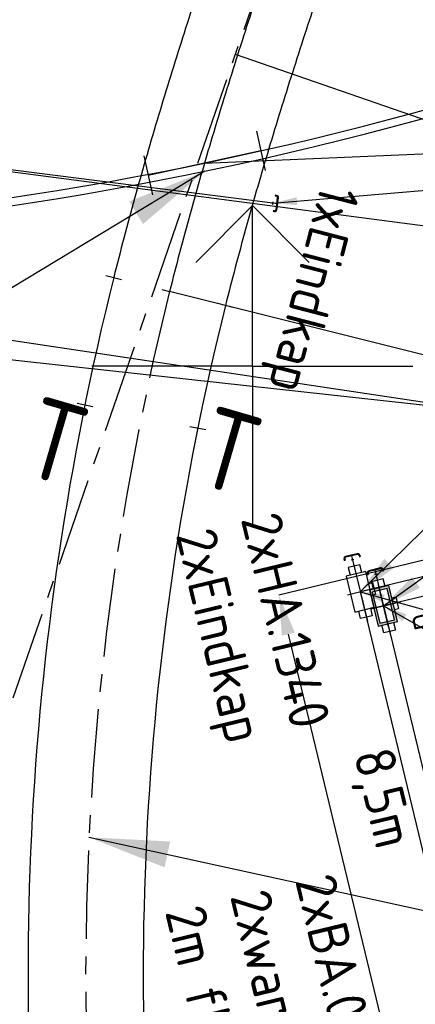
# Model space of a CAD drawing. Header units: millimetres. Extents: x 96940 to 101272, y 432237 to 434659.
# Tile 335 of 398: x 97297 to 97302, y 433592 to 433604. Entities that reach past the tile are written whole.
import ezdxf
from ezdxf.enums import TextEntityAlignment as Align

# ---------------------------------------------------------------- set-up
doc = ezdxf.new("R2010")
doc.units = ezdxf.units.MM
for name, pattern in [('CENTER', [35.225022, 22.015639, -4.403128, 4.403128, -4.403128]), ('DASHDOT', [25.4, 12.7, -6.35, 0, -6.35]), ('DASHED', [19.05, 12.7, -6.35])]:
    doc.linetypes.add(name, pattern=pattern)
for name, color, linetype in [('Ondergrond_Nieuw_IP', 8, 'Continuous'), ('R_BN_N_Kabels_en_leidingen_maatvoering', 1, 'Continuous'), ('R_BN_T_N_Constructiecodes', 7, 'Continuous'), ('R_BN_T_N_Constructielijn', 7, 'Continuous'), ('R_BN_T_N_Eindbalk', 4, 'Continuous'), ('R_BN_T_N_Eindpunt_Voorziening_Maatvoering', 1, 'Continuous'), ('R_BN_T_N_Hartspoor', 1, 'CENTER'), ('R_BN_T_N_HOOGTELIJN', 7, 'Continuous'), ('R_BN_T_N_Kokersysteem Groene Deksel', 7, 'Continuous'), ('R_BN_T_N_Kokersysteem trekput Eindkap', 7, 'Continuous'), ('R_BN_T_N_Kokersysteem trekput HA.1.340', 7, 'Continuous'), ('R_BN_T_N_Kokersysteem_Coordinaten', 1, 'Continuous'), ('R_BN_T_N_Kokersysteem_laagspanning', 2, 'DASHED'), ('R_BN_T_N_kokersysteem_maatvoering', 7, 'Continuous'), ('R_BN_T_N_Kokersysteem_signaal', 2, 'DASHDOT'), ('R_BN_T_N_Opsluitband', 1, 'Continuous'), ('R_BN_T_N_Spoor', 3, 'Continuous'), ('R_BN_T_N_Thermietlassen', 7, 'Continuous'), ('R_BN_T_N_Verticaal alignement', 7, 'Continuous')]:
    doc.layers.add(name, color=color, linetype=linetype)
doc.layers.add('R_BN_T_N_Coordinaten', color=7, linetype='Continuous', lineweight=25)
doc.layers.add('R_BN_T_N_Las', color=3, linetype='Continuous', lineweight=25)
doc.styles.add('ISO', font='iso.shx')
doc.styles.get("Standard").update_dxf_attribs({"font": 'romans.shx'})
doc.dimstyles.new('RET 1-500', dxfattribs={"dimtxt": 1, "dimasz": 1, "dimexe": 0.3, "dimexo": 0, "dimgap": 0.3, "dimtad": 1, "dimdec": 3, "dimzin": 1, "dimtxsty": 'Standard', "dimcen": 0, "dimclrd": 1, "dimclre": 1, "dimclrt": 7, "dimaunit": 2, "dimadec": 4, "dimazin": 0, "dimtfac": 1, "dimtdec": 3, "dimtofl": 0, "dimtmove": 0, "dimatfit": 0, "dimfxl": 1, "dimarcsym": 0})
doc.dimstyles.get("Standard").update_dxf_attribs({"dimtxt": 0.18, "dimasz": 0.18, "dimexe": 0.18, "dimexo": 0.0625, "dimgap": 0.09, "dimtad": 0, "dimtih": 1, "dimtoh": 1, "dimdec": 4, "dimzin": 0, "dimdsep": 46, "dimtxsty": 'Standard', "dimcen": 0.09, "dimadec": 0, "dimazin": 0, "dimtfac": 1, "dimtdec": 4, "dimtofl": 0, "dimtmove": 0, "dimatfit": 3, "dimfxl": 1, "dimtolj": 1, "dimtzin": 0, "dimarcsym": 0})

# ---------------------------------------------------------------- blocks, each defined once
blk = doc.blocks.new('*U74')
at = {"layer": 'R_BN_T_N_Kokersysteem trekput Eindkap'}
h = blk.add_hatch(color=256, dxfattribs=at)
edge = h.paths.add_edge_path()
edge.add_line((0.092, 0.018), (0.102, 0.018))
edge.add_line((0.102, 0.018), (0.102, 0.033))
edge.add_arc((0.075, 0.033), 0.0269, 0, 90)
edge.add_line((0.075, 0.06), (-0.075, 0.06))
edge.add_arc((-0.075, 0.033), 0.0269, 90, 180)
edge.add_line((-0.102, 0.033), (-0.102, 0.018))
edge.add_line((-0.102, 0.018), (-0.092, 0.018))
edge.add_line((-0.092, 0.018), (-0.092, 0.033))
edge.add_arc((-0.075, 0.033), 0.0169, 90, 180, ccw=False)
edge.add_line((-0.075, 0.05), (0.075, 0.05))
edge.add_arc((0.075, 0.033), 0.0169, 0, 90, ccw=False)
edge.add_line((0.092, 0.033), (0.092, 0.018))
for p, q in [((-0.102, 0.033), (-0.102, 0.018)), ((-0.102, 0.018), (-0.092, 0.018)), ((-0.092, 0.033), (-0.092, 0.018)), ((0.075, 0.06), (-0.075, 0.06)), ((0.075, 0.05), (-0.075, 0.05)), ((0.017, 0), (-0.017, 0)), ((0, 0.067), (0, -0.017)), ((0.092, 0.033), (0.092, 0.018)), ((0.092, 0.018), (0.102, 0.018)), ((0.102, 0.033), (0.102, 0.018))]:
    blk.add_line(p, q, dxfattribs=at)
for centre, radius, start, end in [((-0.075, 0.033), 0.0269, 90, 180), ((-0.075, 0.033), 0.0169, 90, 180), ((0.075, 0.033), 0.0269, 0, 90), ((0.075, 0.033), 0.0169, 0, 90)]:
    blk.add_arc(centre, radius, start, end, dxfattribs=at)
blk = doc.blocks.new('Constructiecode boven')
at = {"layer": 'R_BN_T_N_Constructiecodes'}
for points in [[(-1.25, 5.3125), (-1.25, 5), (-1.25, 4.6875), (-2.5, 5)], [(-1.25, 5.3125), (-1.25, 5), (-1.25, 4.6875), (-2.5, 5)], [(-1.25, 5.3125), (-1.25, 5), (-1.25, 4.6875), (-2.5, 5)], [(-1.25, 5.3125), (-1.25, 5), (-1.25, 4.6875), (-2.5, 5)], [(1.25, 5.3125), (1.25, 5), (1.25, 4.6875), (2.5, 5)], [(1.25, 5.3125), (1.25, 5), (1.25, 4.6875), (2.5, 5)], [(1.25, 5.3125), (1.25, 5), (1.25, 4.6875), (2.5, 5)], [(1.25, 5.3125), (1.25, 5), (1.25, 4.6875), (2.5, 5)]]:
    blk.add_hatch(color=1, dxfattribs=at).paths.add_polyline_path(points)
for p, q in [((-1.25, 5.3125), (-2.5, 5)), ((-1.25, 5.3125), (-1.25, 5)), ((1.25, 5.3125), (1.25, 5)), ((1.25, 5.3125), (2.5, 5)), ((-2.5, 5), (-1.25, 4.6875)), ((-1.25, 5), (0, 5)), ((-1.25, 5), (-1.25, 4.6875)), ((0, 0), (0, 5)), ((1.25, 5), (0, 5)), ((2.5, 5), (1.25, 4.6875)), ((1.25, 5), (1.25, 4.6875))]:
    blk.add_line(p, q, dxfattribs=at)
at = {"layer": 'R_BN_T_N_Constructiecodes', "style": 'ISO'}
blk.add_attdef('CONSTR.CODE', text='', height=1, dxfattribs=at).set_placement((-3.1305, 5.0002), align=Align.MIDDLE_RIGHT)
blk.add_attdef('CONSTR.CODE', text='', height=1, dxfattribs=at).set_placement((3, 5), align=Align.MIDDLE_LEFT)
blk = doc.blocks.new('Thermietlas')
at = {"layer": 'R_BN_T_N_Thermietlassen', "style": 'ISO'}
blk.add_text('T', height=1, dxfattribs=at).set_placement((-0.313, -0.611))
blk = doc.blocks.new('Eindbalk')
at = {"layer": 'R_BN_T_N_Eindbalk', "color": 3}
for p, q in [((0, -0.25), (0, 0.25)), ((1.435, -0.25), (1.435, 0.25))]:
    blk.add_line(p, q, dxfattribs=at)
blk.add_lwpolyline([(0, 0), (1.435, 0)], dxfattribs=at)
blk = doc.blocks.new('Las')
at = {"layer": 'R_BN_T_N_Las', "color": 7}
blk.add_line((-0.1, 0), (0.1, 0), dxfattribs=at)
blk = doc.blocks.new('*D704')
at = {"layer": 'Defpoints', "color": 0, "transparency": 16777216}
for p in [(97302.289, 433597.62), (97304.814, 433587.119), (97302.855, 433586.648)]:
    blk.add_point(p, dxfattribs=at)
at = {"layer": 'R_BN_T_N_Eindpunt_Voorziening_Maatvoering', "color": 1, "lineweight": -2, "transparency": 16777216}
for p, q in [((97302.289, 433597.62), (97300.33, 433597.149)), ((97300.447, 433596.662), (97302.738, 433587.134)), ((97304.814, 433587.119), (97302.855, 433586.648))]:
    blk.add_line(p, q, dxfattribs=at)
at = {"layer": 'R_BN_T_N_Eindpunt_Voorziening_Maatvoering', "color": 1, "transparency": 16777216}
for points in [[(97300.528, 433596.682), (97300.366, 433596.643), (97300.33, 433597.149)], [(97302.819, 433587.153), (97302.657, 433587.115), (97302.855, 433586.648)]]:
    blk.add_solid(points, dxfattribs=at)
at = {"layer": 'R_BN_T_N_Eindpunt_Voorziening_Maatvoering', "color": 7, "transparency": 16777216, "insert": (97302.296, 433590.886), "char_height": 0.5, "attachment_point": 5, "rotation": 283.5187}
blk.add_mtext('10,80', dxfattribs=at)
blk = doc.blocks.new('HA.1.340')
at = {"layer": 'R_BN_T_N_Kokersysteem trekput HA.1.340', "color": 1, "linetype": 'Continuous'}
for p, q in [((0, 0.163), (0, -0.217)), ((0.409, 0), (-0.378, 0))]:
    blk.add_line(p, q, dxfattribs=at)
at = {"layer": 'R_BN_T_N_Kokersysteem trekput HA.1.340'}
for p, q in [((-0.075, -0.125), (-0.075, -0.176)), ((0.075, -0.176), (-0.075, -0.176)), ((0.075, -0.125), (0.075, -0.176))]:
    blk.add_line(p, q, dxfattribs=at)
blk.add_lwpolyline([(-0.23, -0.125), (0.23, -0.125), (0.23, 0.125), (-0.23, 0.125)], close=True, dxfattribs=at)
for points in [[(-0.23, -0.075), (-0.327, -0.075), (-0.327, 0.075), (-0.23, 0.075)], [(0.23, -0.075), (0.328, -0.075), (0.328, 0.075), (0.23, 0.075)]]:
    blk.add_lwpolyline(points, dxfattribs=at)
blk = doc.blocks.new('Groene_deksel_trekput')
at = {"layer": 'R_BN_T_N_Kokersysteem Groene Deksel'}
h = blk.add_hatch(color=256, dxfattribs=at)
h.paths.add_polyline_path([(0, 0.095), (0.2, 0.095), (0.2, 0), (0.23, 0), (0.23, 0.125), (0, 0.125)])
h.paths.add_polyline_path([(0, 0.095), (0, 0.125), (-0.23, 0.125), (-0.23, 0), (-0.2, 0), (-0.2, 0.095)])
h.paths.add_polyline_path([(-0.2, 0), (-0.23, 0), (-0.23, -0.125), (0, -0.125), (0, -0.095), (-0.2, -0.095)])
h.paths.add_polyline_path([(0, -0.095), (0, -0.125), (0.23, -0.125), (0.23, 0), (0.2, 0), (0.2, -0.095)])
for p, q in [((0.23, 0.125), (-0.23, 0.125)), ((-0.23, 0.125), (-0.23, -0.125)), ((0.23, -0.125), (0.23, 0.125)), ((0.2, 0.095), (-0.2, 0.095)), ((-0.2, 0.095), (-0.2, -0.095)), ((0.2, -0.095), (0.2, 0.095)), ((-0.2, -0.095), (0.2, -0.095)), ((-0.23, -0.125), (0.23, -0.125))]:
    blk.add_line(p, q, dxfattribs=at)
at = {"layer": 'R_BN_T_N_Kokersysteem Groene Deksel', "color": 1, "linetype": 'Continuous'}
for p, q in [((0, 0.163), (0, -0.163)), ((0.268, 0), (-0.268, 0))]:
    blk.add_line(p, q, dxfattribs=at)
at = {"layer": 'R_BN_T_N_Kokersysteem Groene Deksel', "insert": (0.192, 0.583), "char_height": 0.275, "width": 0.62471, "attachment_point": 1}
blk.add_mtext('{\\Fisocp|c0;G}', dxfattribs=at)
blk = doc.blocks.new('Eindkap')
at = {"layer": 'R_BN_T_N_Kokersysteem trekput Eindkap'}
h = blk.add_hatch(color=256, dxfattribs=at)
edge = h.paths.add_edge_path()
edge.add_line((0.092, 0.018), (0.102, 0.018))
edge.add_line((0.102, 0.018), (0.102, 0.033))
edge.add_arc((0.075, 0.033), 0.0269, 0, 90)
edge.add_line((0.075, 0.06), (-0.075, 0.06))
edge.add_arc((-0.075, 0.033), 0.0269, 90, 180)
edge.add_line((-0.102, 0.033), (-0.102, 0.018))
edge.add_line((-0.102, 0.018), (-0.092, 0.018))
edge.add_line((-0.092, 0.018), (-0.092, 0.033))
edge.add_arc((-0.075, 0.033), 0.0169, 90, 180, ccw=False)
edge.add_line((-0.075, 0.05), (0.075, 0.05))
edge.add_arc((0.075, 0.033), 0.0169, 0, 90, ccw=False)
edge.add_line((0.092, 0.033), (0.092, 0.018))
for p, q in [((-0.102, 0.033), (-0.102, 0.018)), ((-0.102, 0.018), (-0.092, 0.018)), ((-0.092, 0.033), (-0.092, 0.018)), ((0.075, 0.06), (-0.075, 0.06)), ((0.075, 0.05), (-0.075, 0.05)), ((0.017, 0), (-0.017, 0)), ((0, 0.067), (0, -0.017)), ((0.092, 0.033), (0.092, 0.018)), ((0.092, 0.018), (0.102, 0.018)), ((0.102, 0.033), (0.102, 0.018))]:
    blk.add_line(p, q, dxfattribs=at)
for centre, radius, start, end in [((-0.075, 0.033), 0.0269, 90, 180), ((-0.075, 0.033), 0.0169, 90, 180), ((0.075, 0.033), 0.0269, 0, 90), ((0.075, 0.033), 0.0169, 0, 90)]:
    blk.add_arc(centre, radius, start, end, dxfattribs=at)

msp = doc.modelspace()

# ---------------------------------------------------------------- linework, layer by layer
at = {"layer": 'Ondergrond_Nieuw_IP'}
for p, q in [((97300, 433602), (97299.29289, 433601.29289)), ((97300, 433602), (97300.70711, 433601.29289)), ((97300, 433600), (97300, 433602)), ((97300, 433600), (97298, 433600)), ((97300, 433600), (97300, 433598)), ((97300, 433600), (97302, 433600))]:
    msp.add_line(p, q, dxfattribs=at)
for radius in [43, 42.9]:
    msp.add_arc((97290.66425, 433644.53), radius, 267.06954, 294.919196, dxfattribs=at)
at = {"layer": 'R_BN_T_N_Constructielijn'}
for p, q in [((97298.1749, 433601.12753), (97298.36892, 433601.079)), ((97298.87095, 433600.95343), (97298.96796, 433600.92916)), ((97299.76103, 433600.7308), (97299.56701, 433600.77933))]:
    msp.add_line(p, q, dxfattribs=at)
at = {"layer": 'R_BN_T_N_Hartspoor', "ltscale": 0.05}
msp.add_line((97296.44493, 433594.20539), (97312.24388, 433639.94289), dxfattribs=at)
msp.add_line((97296.44493, 433594.20539), (97312.24388, 433639.94289), dxfattribs=at)
msp.add_lwpolyline([(97300.74622, 433606.65749, 0.00104167), (97300.42169, 433605.71161, 0.00208334), (97300.10308, 433604.76373, 0.00312501), (97299.79437, 433603.81258, 0.00416669), (97299.49955, 433602.85704, 0.00520838), (97299.22271, 433601.89614, 0.00625008), (97298.96796, 433600.92916)], format="xyb", dxfattribs=at)
for centre, radius, start, end in [((97353.04261, 433591.88001), 60, 151.862257, 191.7172912), ((97332.92198, 433592.43653), 35, 165.957205, 188.490345)]:
    msp.add_arc(centre, radius, start, end, dxfattribs=at)
at = {"layer": 'R_BN_T_N_HOOGTELIJN'}
for p, q in [((97332.92198, 433592.43653), (97299.78751, 433603.88207)), ((97337.77254, 433591.22323), (97298.96796, 433600.92916))]:
    msp.add_line(p, q, dxfattribs=at)
at = {"layer": 'R_BN_T_N_Kokersysteem_laagspanning', "ltscale": 0.3}
for p, q in [((97300.25505, 433602.03021), (97289.0686, 433603.44623)), ((97304.15113, 433597.86591), (97301.34294, 433597.19075)), ((97301.34294, 433597.19075), (97303.32221, 433588.95833))]:
    msp.add_line(p, q, dxfattribs=at)
msp.add_arc((97349.39721, 433593.01034), 58.26788, 151.8927707, 192.0575791, dxfattribs=at)
at = {"layer": 'R_BN_T_N_Kokersysteem_signaal', "color": 2, "linetype": 'DASHDOT', "ltscale": 0.3}
for p, q in [((97304.20723, 433597.63256), (97301.63239, 433597.0135)), ((97301.63239, 433597.0135), (97303.61079, 433588.78471))]:
    msp.add_line(p, q, dxfattribs=at)
msp.add_arc((97349.38681, 433593.01373), 58.50391, 151.8908945, 191.8656622, dxfattribs=at)
at = {"layer": 'R_BN_T_N_Spoor'}
for points in [[(97300.06804, 433606.89175, 0.00104167), (97299.74254, 433605.94305, 0.00208334), (97299.42203, 433604.9895, 0.00312501), (97299.11054, 433604.02982, 0.00416669), (97298.81221, 433603.06285, 0.00520838), (97298.53123, 433602.08759, 0.00625008), (97298.27191, 433601.10326)], [(97301.4244, 433606.42323, 0.00104167), (97301.10084, 433605.48018, 0.00208334), (97300.78414, 433604.53797, 0.00312501), (97300.47819, 433603.59535, 0.00416669), (97300.1869, 433602.65123, 0.00520838), (97299.9142, 433601.7047, 0.00625008), (97299.66402, 433600.75506)]]:
    msp.add_lwpolyline(points, format="xyb", dxfattribs=at)
for centre, radius, start, end in [((97353.04261, 433591.88001), 60.7175, 151.862257, 191.7172912), ((97353.04261, 433591.88001), 59.2825, 151.862257, 191.7172912), ((97332.92198, 433592.43653), 35.7175, 165.957205, 188.490345), ((97332.92198, 433592.43653), 34.2825, 165.957205, 188.490345)]:
    msp.add_arc(centre, radius, start, end, dxfattribs=at)
at = {"layer": 'R_BN_T_N_Verticaal alignement', "color": 1}
msp.add_lwpolyline([(97288.7685, 433601.55793), (97308.68055, 433598.57071)], dxfattribs=at)

# ---------------------------------------------------------------- block references
at = {"layer": 'R_BN_T_N_Constructiecodes', "color": 0, "linetype": 'ByBlock', "rotation": 279.6026318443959}
msp.add_blockref('Constructiecode boven', (97300.47017, 433605.85373), dxfattribs=at)
at = {"layer": 'R_BN_T_N_Constructiecodes', "color": 0, "linetype": 'ByBlock'}
ref = msp.add_blockref('Constructiecode boven', (97299.40273, 433602.52942), dxfattribs=dict(at, rotation=272.4189195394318))
ref.add_attrib('CONSTR.CODE', '827', dxfattribs={"height": 1, "rotation": 272.41892, "style": 'ISO'}).set_placement((97307.03877, 433605.42644), align=Align.MIDDLE_RIGHT)
ref.add_attrib('CONSTR.CODE', '826', dxfattribs={"height": 1, "rotation": 272.41892, "style": 'ISO'}).set_placement((97306.21983, 433602.15654), align=Align.MIDDLE_LEFT)
at = {"layer": 'R_BN_T_N_Eindbalk', "color": 0, "linetype": 'ByBlock', "lineweight": -2, "rotation": 192.2998146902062}
msp.add_blockref('Eindbalk', (97300.10376, 433602.68226), dxfattribs=at)
at = {"layer": 'R_BN_T_N_Kokersysteem Groene Deksel', "rotation": 283.5186959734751}
msp.add_blockref('Groene_deksel_trekput', (97301.63239, 433597.0135), dxfattribs=at)
at = {"layer": 'R_BN_T_N_Kokersysteem trekput Eindkap', "color": 6, "ltscale": 0.05, "rotation": 262.7856664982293}
msp.add_blockref('*U74', (97300.25505, 433602.03021), dxfattribs=at)
at = {"layer": 'R_BN_T_N_Kokersysteem trekput Eindkap', "color": 0, "linetype": 'ByBlock', "lineweight": -2}
for p, rotation in [((97301.24743, 433597.58799), 13.51869597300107), ((97301.53688, 433597.41075), 13.51869597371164)]:
    msp.add_blockref('Eindkap', p, dxfattribs=dict(at, rotation=rotation))
at = {"layer": 'R_BN_T_N_Kokersysteem trekput HA.1.340', "color": 0, "linetype": 'ByBlock', "lineweight": -2}
for p, rotation in [((97301.34294, 433597.19075), 103.5186959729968), ((97301.63239, 433597.0135), 103.5186959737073)]:
    msp.add_blockref('HA.1.340', p, dxfattribs=dict(at, rotation=rotation))
at = {"layer": 'R_BN_T_N_Las', "color": 0, "linetype": 'ByBlock', "lineweight": -2}
for p, rotation in [((97297.9129, 433599.51495), 168.5695692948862), ((97299.31944, 433599.23057), 348.5695692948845)]:
    msp.add_blockref('Las', p, dxfattribs=dict(at, rotation=rotation))
at = {"layer": 'R_BN_T_N_Thermietlassen', "color": 0, "linetype": 'ByBlock', "rotation": 343.8}
for p in [(97297.53681, 433599.17969), (97299.69772, 433599.06019)]:
    msp.add_blockref('Thermietlas', p, dxfattribs=at)

# ---------------------------------------------------------------- texts
at = {"layer": 'R_BN_T_N_kokersysteem_maatvoering', "char_height": 0.5, "attachment_point": 1}
for s, insert, width, rotation in [('{\\Fisocp|c0;1xEindkap}', (97301.34157, 433602.15843), 0.6247051, 255.404346), ('{\\Fisocp|c0;2xHA.1340\\P2xEindkap}', (97300.339, 433598.21492), 9.0918222, 283.548702), ('{\\Fisocp|c0;8,5m}', (97301.7421, 433595.28637), 4.2841301, 283.548702), ('{\\Fisocp|c0;2xBA.0\\P2xwartel\\P2m flex. kabel}', (97301.01561, 433593.71168), 9.0918222, 283.548702)]:
    msp.add_mtext(s, dxfattribs=dict(at, insert=insert, width=width, rotation=rotation))

# ---------------------------------------------------------------- dimensions: what is measured, and where the dimension line sits
at = {"layer": 'R_BN_T_N_Eindpunt_Voorziening_Maatvoering'}
dim = msp.add_linear_dim(base=(97302.85461, 433586.64786), p1=(97302.28927, 433597.61969), p2=(97304.81391, 433587.11892), angle=283.518696, dimstyle='RET 1-500', override={"dimtxt": 0.5, "dimasz": 0.5, "dimexe": 0, "dimgap": 0.15, "dimdec": 2, "dimzin": 0, "dimtofl": 1, "dimatfit": 2}, dxfattribs=at)
dim.commit()
dim.dimension.update_dxf_attribs({"geometry": '*D704', "text_midpoint": (97301.8607, 433590.78182), "dimtype": 161})

# ---------------------------------------------------------------- leaders
at = {"layer": 'R_BN_N_Kabels_en_leidingen_maatvoering', "color": 1, "annotation_type": 0, "has_hookline": 1, "hookline_direction": 0}
for points, text_width in [([(97300.25505, 433602.03021), (97321.47304, 433603.8206)], 10.71429), ([(97292.00506, 433603.07452), (97321.31436, 433599.24651)], 10.71429), ([(97301.34294, 433597.19075), (97313.19241, 433593.83193), (97313.49241, 433593.83193)], 10.42857), ([(97301.63239, 433597.0135), (97314.60034, 433589.65441), (97314.90034, 433589.65441)], 10.7619)]:
    msp.add_leader(points, dimstyle='RET 1-500', override={"dimasz": 0.3, "dimexe": 0, "dimzin": 0, "dimtofl": 1, "dimatfit": 2}, dxfattribs=dict(at, text_width=text_width))
at = {"layer": 'R_BN_T_N_Coordinaten', "annotation_type": 0, "has_hookline": 1, "hookline_direction": 0, "text_width": 10.71429}
for points in [[(97293.65756, 433600.44835), (97315.26886, 433598.07771)], [(97297.96306, 433594.13177), (97314.23014, 433590.57613)]]:
    msp.add_leader(points, dimstyle='RET 1-500', override={"dimexe": 0, "dimzin": 0, "dimtofl": 1, "dimatfit": 2}, dxfattribs=at)
at = {"layer": 'R_BN_T_N_Kokersysteem_Coordinaten', "color": 7, "annotation_type": 0, "has_hookline": 1, "hookline_direction": 0}
for points, text_width in [([(97292.00506, 433603.07452), (97310.77822, 433611.07119), (97311.27822, 433611.07119)], 5.35714), ([(97301.34294, 433597.19075), (97310.72506, 433606.3751), (97311.22506, 433606.3751)], 5.21429), ([(97301.63239, 433597.0135), (97310.06744, 433603.11748), (97310.56744, 433603.11748)], 5.38095)]:
    msp.add_leader(points, dimstyle='RET 1-500', override={"dimasz": 0.5, "dimexe": 0, "dimzin": 0, "dimtofl": 1, "dimatfit": 2}, dxfattribs=dict(at, text_width=text_width))
at = {"layer": 'R_BN_T_N_Opsluitband', "color": 1, "linetype": 'Continuous', "ltscale": 0.05}
msp.add_leader([(97299.407, 433602.42817), (97285.35249, 433593.9351), (97287.02152, 433586.06944)], dimstyle='Standard', override={"dimasz": 1}, dxfattribs=at)

doc.saveas('drawing.dxf')
